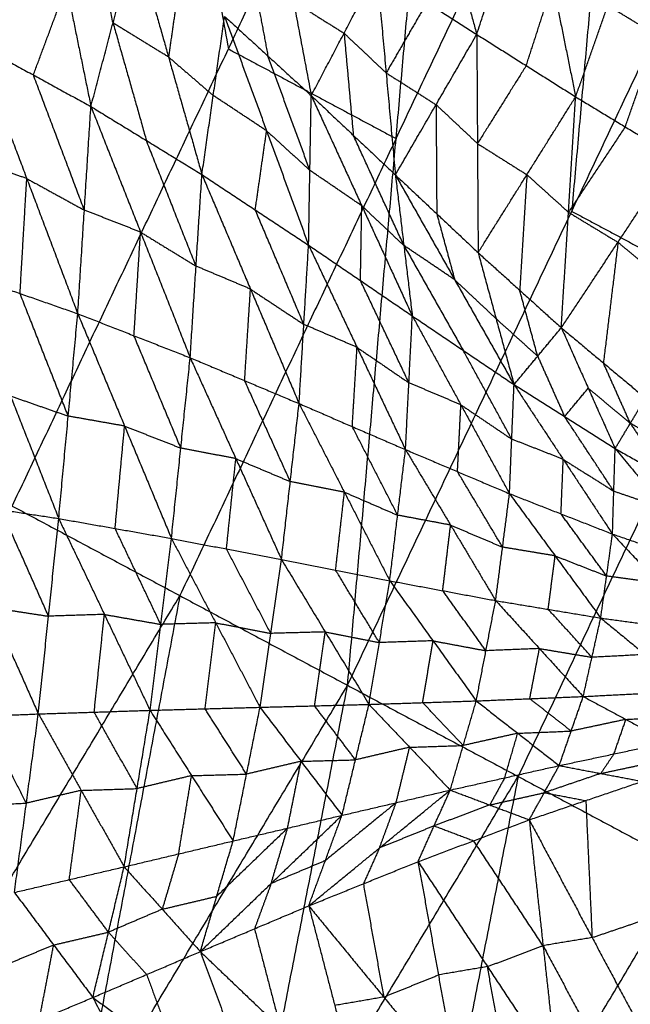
# Model space of a CAD drawing. Header units: millimetres. Extents: x -106 to 110, y -96 to 120.
# Tile 668 of 1020: x 78.48 to 83.63, y -33.19 to -24.89. Entities that reach past the tile are written whole.
import ezdxf

# ---------------------------------------------------------------- set-up
doc = ezdxf.new("R2010")
doc.units = ezdxf.units.MM
doc.header["$MEASUREMENT"] = 0
doc.layers.add('Default', color=7, linetype='Continuous', true_color=0x000000)

msp = doc.modelspace()

# ---------------------------------------------------------------- linework, layer by layer
at = {"layer": 'Default'}
for points in [[(79.3465, -20.1575, 6.2709), (79.795, -22.6471, 6.612), (80.2436, -25.1366, 6.9532)], [(78.4213, -28.9894, 6.9532), (80.2436, -25.1366, 6.9532), (82.0658, -21.2839, 6.9532)], [(81.2481, -30.5003, 7.9444), (81.6569, -25.8921, 7.4488), (82.0658, -21.2839, 6.9532)], [(81.6569, -25.8921, 7.4488), (82.6017, -23.8946, 7.4488), (83.5464, -21.8972, 7.4488)], [(83.5464, -21.8972, 7.4488), (83.342, -24.2013, 7.6966), (83.1376, -26.5054, 7.9444)], [(81.2481, -30.5003, 7.9444), (83.1376, -26.5054, 7.9444), (85.027, -22.5105, 7.9444)], [(81.8526, -23.2523, 2.7289), (82.095, -24.1333, 3.1374), (82.3373, -25.0142, 3.546)], [(78.1143, -25.09, 2.1103), (78.3929, -24.3424, 2.7808), (78.6714, -23.5948, 3.4513)], [(78.6714, -23.5948, 3.4513), (78.878, -24.6083, 2.996), (79.0846, -25.6219, 2.5408)], [(82.3373, -25.0142, 3.546), (82.5612, -24.3231, 3.2047), (82.785, -23.632, 2.8634)], [(82.785, -23.632, 2.8634), (82.9779, -24.586, 3.3076), (83.1708, -25.5399, 3.7517)], [(79.2709, -24.9176, 3.1354), (79.1676, -24.4109, 3.363), (79.0643, -23.9041, 3.5907)], [(80.6431, -23.9452, 3.1548), (80.7925, -24.7376, 3.7331), (80.9418, -25.5299, 4.3113)], [(83.1708, -25.5399, 3.7517), (83.4419, -24.7719, 3.3791), (83.7131, -24.0038, 3.0065)], [(79.0846, -25.6219, 2.5408), (79.2709, -24.9176, 3.1354), (79.4572, -24.2134, 3.73)], [(79.4572, -24.2134, 3.73), (79.7387, -25.2044, 3.3625), (80.0203, -26.1954, 2.995)], [(80.4274, -24.4038, 3.5858), (80.5021, -24.8, 3.875), (80.5768, -25.1961, 4.1641)], [(80.9418, -25.5299, 4.3113), (81.2185, -25.0041, 3.8294), (81.4952, -24.4783, 3.3475)], [(81.4952, -24.4783, 3.3475), (81.5732, -25.3383, 3.9796), (81.6511, -26.1983, 4.6117)], [(81.4952, -24.4783, 3.3475), (81.9163, -24.7462, 3.4467), (82.3373, -25.0142, 3.546)], [(79.8345, -24.5379, 3.8734), (79.7866, -24.8712, 3.618), (79.7387, -25.2044, 3.3625)], [(78.5995, -25.3559, 2.3255), (78.7387, -24.9821, 2.6608), (78.878, -24.6083, 2.996)], [(82.7541, -25.2771, 3.6489), (82.866, -24.9315, 3.4782), (82.9779, -24.586, 3.3076)], [(80.7925, -24.7376, 3.7331), (81.0055, -24.8708, 3.7812), (81.2185, -25.0041, 3.8294)], [(81.9163, -24.7462, 3.4467), (81.7447, -25.0423, 3.7132), (81.5732, -25.3383, 3.9796)], [(83.8597, -25.0249, 3.4873), (83.6508, -24.8984, 3.4332), (83.4419, -24.7719, 3.3791)], [(80.0203, -26.1954, 2.995), (80.116, -25.5289, 3.5059), (80.2117, -24.8624, 4.0168)], [(80.2117, -24.8624, 4.0168), (80.5656, -25.8263, 3.7423), (80.9195, -26.7903, 3.4677)], [(80.2117, -24.8624, 4.0168), (80.5768, -25.1961, 4.1641), (80.9418, -25.5299, 4.3113)], [(79.2709, -24.9176, 3.1354), (79.4117, -25.4131, 2.9516), (79.5524, -25.9086, 2.7679)], [(79.7387, -25.2044, 3.3625), (79.5048, -25.061, 3.249), (79.2709, -24.9176, 3.1354)], [(81.2185, -25.0041, 3.8294), (81.2575, -25.4341, 4.1455), (81.2965, -25.8641, 4.4615)], [(81.5732, -25.3383, 3.9796), (81.3958, -25.1712, 3.9045), (81.2185, -25.0041, 3.8294)], [(81.6511, -26.1983, 4.6117), (81.9942, -25.6063, 4.0789), (82.3373, -25.0142, 3.546)], [(82.3373, -25.0142, 3.546), (82.343, -25.9339, 4.232), (82.3487, -26.8537, 4.918)], [(82.3373, -25.0142, 3.546), (82.7541, -25.2771, 3.6489), (83.1708, -25.5399, 3.7517)], [(83.5885, -25.793, 3.8599), (83.7241, -25.409, 3.6736), (83.8597, -25.0249, 3.4873)], [(78.1143, -25.09, 2.1103), (78.544, -26.2292, 2.0697), (78.9738, -27.3684, 2.0291)], [(78.1143, -25.09, 2.1103), (78.5995, -25.3559, 2.3255), (79.0846, -25.6219, 2.5408)], [(80.2436, -25.1366, 6.9532), (80.9503, -25.5144, 7.201), (81.6569, -25.8921, 7.4488)], [(79.7387, -25.2044, 3.3625), (79.9274, -25.3667, 3.4342), (80.116, -25.5289, 3.5059)], [(80.9307, -26.1601, 3.8895), (80.7537, -25.6781, 4.0268), (80.5768, -25.1961, 4.1641)], [(82.7541, -25.2771, 3.6489), (82.5485, -25.6055, 3.9404), (82.343, -25.9339, 4.232)], [(79.0292, -26.4951, 2.2849), (78.8143, -25.9255, 2.3052), (78.5995, -25.3559, 2.3255)], [(81.5732, -25.3383, 3.9796), (81.7837, -25.4723, 4.0292), (81.9942, -25.6063, 4.0789)], [(80.5656, -25.8263, 3.7423), (80.3408, -25.6776, 3.6241), (80.116, -25.5289, 3.5059)], [(80.9195, -26.7903, 3.4677), (80.9307, -26.1601, 3.8895), (80.9418, -25.5299, 4.3113)], [(80.9418, -25.5299, 4.3113), (81.2965, -25.8641, 4.4615), (81.6511, -26.1983, 4.6117)], [(80.9418, -25.5299, 4.3113), (81.3679, -26.4586, 4.1339), (81.7939, -27.3872, 3.9565)], [(82.3487, -26.8537, 4.918), (82.7598, -26.1968, 4.3349), (83.1708, -25.5399, 3.7517)], [(83.0499, -27.4868, 5.2336), (83.1104, -26.5134, 4.4926), (83.1708, -25.5399, 3.7517)], [(83.1708, -25.5399, 3.7517), (83.5885, -25.793, 3.8599), (84.0062, -26.046, 3.9681)], [(78.9738, -27.3684, 2.0291), (79.0292, -26.4951, 2.2849), (79.0846, -25.6219, 2.5408)], [(79.0846, -25.6219, 2.5408), (79.503, -26.6806, 2.5375), (79.9214, -27.7393, 2.5342)], [(79.0846, -25.6219, 2.5408), (79.5524, -25.9086, 2.7679), (80.0203, -26.1954, 2.995)], [(81.9942, -25.6063, 4.0789), (81.9971, -26.0661, 4.4219), (81.9999, -26.526, 4.7649)], [(82.343, -25.9339, 4.232), (82.1686, -25.7701, 4.1554), (81.9942, -25.6063, 4.0789)], [(83.5885, -25.793, 3.8599), (83.3494, -26.1532, 4.1763), (83.1104, -26.5134, 4.4926)], [(81.6569, -25.8921, 7.4488), (80.7458, -27.8185, 7.4488), (79.8347, -29.7448, 7.4488)], [(80.4699, -26.4929, 3.2313), (80.5178, -26.1596, 3.4868), (80.5656, -25.8263, 3.7423)], [(80.5656, -25.8263, 3.7423), (80.7481, -25.9932, 3.8159), (80.9307, -26.1601, 3.8895)], [(81.7225, -26.7928, 4.2841), (81.5095, -26.3284, 4.3728), (81.2965, -25.8641, 4.4615)], [(79.9708, -26.9673, 2.7646), (79.7616, -26.438, 2.7662), (79.5524, -25.9086, 2.7679)], [(82.343, -25.9339, 4.232), (82.5514, -26.0654, 4.2835), (82.7598, -26.1968, 4.3349)], [(78.544, -26.2292, 2.0697), (78.3007, -26.1441, 1.9508), (78.0574, -26.059, 1.8319)], [(83.0499, -27.4868, 5.2336), (83.5281, -26.7664, 4.6008), (84.0062, -26.046, 3.9681)], [(79.9214, -27.7393, 2.5342), (79.9708, -26.9673, 2.7646), (80.0203, -26.1954, 2.995)], [(80.0203, -26.1954, 2.995), (80.4298, -27.1607, 3.0292), (80.8393, -28.1259, 3.0634)], [(80.0203, -26.1954, 2.995), (80.4699, -26.4929, 3.2313), (80.9195, -26.7903, 3.4677)], [(81.3679, -26.4586, 4.1339), (81.1493, -26.3093, 4.0117), (80.9307, -26.1601, 3.8895)], [(81.6511, -26.1983, 4.6117), (81.7225, -26.7928, 4.2841), (81.7939, -27.3872, 3.9565)], [(81.6511, -26.1983, 4.6117), (81.9999, -26.526, 4.7649), (82.3487, -26.8537, 4.918)], [(81.6511, -26.1983, 4.6117), (82.1512, -27.0823, 4.5327), (82.6514, -27.9663, 4.4538)], [(82.7598, -26.1968, 4.3349), (82.7295, -26.6835, 4.7053), (82.6993, -27.1703, 5.0758)], [(83.1104, -26.5134, 4.4926), (82.9351, -26.3551, 4.4137), (82.7598, -26.1968, 4.3349)], [(78.4871, -27.1982, 1.7913), (78.5156, -26.7137, 1.9305), (78.544, -26.2292, 2.0697)], [(78.544, -26.2292, 2.0697), (78.7866, -26.3622, 2.1773), (79.0292, -26.4951, 2.2849)], [(81.3567, -27.0887, 3.7121), (81.3623, -26.7737, 3.923), (81.3679, -26.4586, 4.1339)], [(81.3679, -26.4586, 4.1339), (81.5452, -26.6257, 4.209), (81.7225, -26.7928, 4.2841)], [(79.503, -26.6806, 2.5375), (79.2661, -26.5878, 2.4112), (79.0292, -26.4951, 2.2849)], [(80.8794, -27.4581, 3.2655), (80.6747, -26.9755, 3.2484), (80.4699, -26.4929, 3.2313)], [(81.9999, -26.526, 4.7649), (82.0756, -26.8042, 4.6488), (82.1512, -27.0823, 4.5327)], [(83.1104, -26.5134, 4.4926), (83.3192, -26.6399, 4.5467), (83.5281, -26.7664, 4.6008)], [(83.1376, -26.5054, 7.9444), (83.8564, -26.8896, 8.2375), (84.5752, -27.2738, 8.5305)], [(79.4476, -27.5538, 2.2816), (79.4753, -27.1172, 2.4096), (79.503, -26.6806, 2.5375)], [(79.503, -26.6806, 2.5375), (79.7369, -26.824, 2.651), (79.9708, -26.9673, 2.7646)], [(80.8393, -28.1259, 3.0634), (80.8794, -27.4581, 3.2655), (80.9195, -26.7903, 3.4677)], [(80.9195, -26.7903, 3.4677), (81.328, -27.652, 3.5404), (81.7365, -28.5137, 3.613)], [(80.9195, -26.7903, 3.4677), (81.3567, -27.0887, 3.7121), (81.7939, -27.3872, 3.9565)], [(81.7225, -26.7928, 4.2841), (81.9726, -27.2348, 4.2446), (82.2226, -27.6767, 4.2051)], [(82.1512, -27.0823, 4.5327), (81.9369, -26.9375, 4.4084), (81.7225, -26.7928, 4.2841)], [(83.5281, -26.7664, 4.6008), (83.4664, -27.2748, 4.998), (83.4047, -27.7831, 5.3953)], [(83.8829, -27.0627, 4.7625), (83.7055, -26.9146, 4.6817), (83.5281, -26.7664, 4.6008)], [(82.3487, -26.8537, 4.918), (82.5, -27.41, 4.6859), (82.6514, -27.9663, 4.4538)], [(82.3487, -26.8537, 4.918), (82.6993, -27.1703, 5.0758), (83.0499, -27.4868, 5.2336)], [(80.4298, -27.1607, 3.0292), (80.2003, -27.064, 2.8969), (79.9708, -26.9673, 2.7646)], [(78.0005, -27.028, 1.5535), (78.4068, -28.0614, 1.7961), (78.8131, -29.0947, 2.0388)], [(78.0005, -27.028, 1.5535), (78.4871, -27.1982, 1.7913), (78.9738, -27.3684, 2.0291)], [(81.7652, -27.9504, 3.7847), (81.561, -27.5196, 3.7484), (81.3567, -27.0887, 3.7121)], [(82.1512, -27.0823, 4.5327), (82.3256, -27.2461, 4.6093), (82.5, -27.41, 4.6859)], [(78.8934, -28.2315, 2.0339), (78.6903, -27.7149, 1.9126), (78.4871, -27.1982, 1.7913)], [(80.3804, -27.9326, 2.7988), (80.4051, -27.5466, 2.914), (80.4298, -27.1607, 3.0292)], [(80.4298, -27.1607, 3.0292), (80.6546, -27.3094, 3.1474), (80.8794, -27.4581, 3.2655)], [(82.8507, -27.7266, 4.8437), (82.775, -27.4484, 4.9597), (82.6993, -27.1703, 5.0758)], [(84.5752, -27.2738, 8.5305), (83.6304, -29.2713, 8.5305), (82.6857, -31.2687, 8.5305)], [(78.8131, -29.0947, 2.0388), (78.8934, -28.2315, 2.0339), (78.9738, -27.3684, 2.0291)], [(78.9738, -27.3684, 2.0291), (79.3685, -28.3154, 2.2845), (79.7633, -29.2623, 2.54)], [(78.9738, -27.3684, 2.0291), (79.4476, -27.5538, 2.2816), (79.9214, -27.7393, 2.5342)], [(81.7365, -28.5137, 3.613), (81.7652, -27.9504, 3.7847), (81.7939, -27.3872, 3.9565)], [(81.7939, -27.3872, 3.9565), (82.2035, -28.1363, 4.0631), (82.613, -28.8853, 4.1698)], [(81.7939, -27.3872, 3.9565), (82.2226, -27.6767, 4.2051), (82.6514, -27.9663, 4.4538)], [(81.328, -27.652, 3.5404), (81.1037, -27.555, 3.4029), (80.8794, -27.4581, 3.2655)], [(82.5, -27.41, 4.6859), (82.6753, -27.5683, 4.7648), (82.8507, -27.7266, 4.8437)], [(82.6514, -27.9663, 4.4538), (82.8507, -27.7266, 4.8437), (83.0499, -27.4868, 5.2336)], [(83.0499, -27.4868, 5.2336), (83.2768, -27.9958, 5.0944), (83.5036, -28.5047, 4.9553)], [(83.0499, -27.4868, 5.2336), (83.4047, -27.7831, 5.3953), (83.7595, -28.0794, 5.5569)], [(79.8424, -28.5008, 2.5371), (79.645, -28.0273, 2.4094), (79.4476, -27.5538, 2.2816)], [(81.2879, -28.3198, 3.3382), (81.308, -27.9859, 3.4393), (81.328, -27.652, 3.5404)], [(81.328, -27.652, 3.5404), (81.5466, -27.8012, 3.6625), (81.7652, -27.9504, 3.7847)], [(82.6322, -28.4258, 4.3118), (82.4274, -28.0513, 4.2585), (82.2226, -27.6767, 4.2051)], [(79.7633, -29.2623, 2.54), (79.8424, -28.5008, 2.5371), (79.9214, -27.7393, 2.5342)], [(79.9214, -27.7393, 2.5342), (80.3063, -28.5897, 2.8004), (80.6911, -29.4402, 3.0667)], [(79.9214, -27.7393, 2.5342), (80.3804, -27.9326, 2.7988), (80.8393, -28.1259, 3.0634)], [(82.8507, -27.7266, 4.8437), (82.9641, -27.981, 4.7741), (83.0775, -28.2355, 4.7045)], [(83.6316, -28.2921, 5.2561), (83.5182, -28.0376, 5.3257), (83.4047, -27.7831, 5.3953)], [(80.7652, -28.7831, 3.065), (80.5728, -28.3578, 2.9319), (80.3804, -27.9326, 2.7988)], [(82.2035, -28.1363, 4.0631), (81.9843, -28.0434, 3.9239), (81.7652, -27.9504, 3.7847)], [(82.613, -28.8853, 4.1698), (82.6322, -28.4258, 4.3118), (82.6514, -27.9663, 4.4538)], [(82.6514, -27.9663, 4.4538), (83.0664, -28.5959, 4.5912), (83.4815, -29.2255, 4.7287)], [(82.6514, -27.9663, 4.4538), (83.0775, -28.2355, 4.7045), (83.5036, -28.5047, 4.9553)], [(83.0775, -28.2355, 4.7045), (83.1771, -28.1156, 4.8995), (83.2768, -27.9958, 5.0944)], [(83.2768, -27.9958, 5.0944), (83.4542, -28.1439, 5.1753), (83.6316, -28.2921, 5.2561)], [(78.4068, -28.0614, 1.7961), (78.6501, -28.1464, 1.915), (78.8934, -28.2315, 2.0339)], [(80.6911, -29.4402, 3.0667), (80.7652, -28.7831, 3.065), (80.8393, -28.1259, 3.0634)], [(80.8393, -28.1259, 3.0634), (81.2215, -28.8725, 3.3394), (81.6037, -29.6192, 3.6154)], [(80.8393, -28.1259, 3.0634), (81.2879, -28.3198, 3.3382), (81.7365, -28.5137, 3.613)], [(83.5036, -28.5047, 4.9553), (83.6316, -28.2921, 5.2561), (83.7595, -28.0794, 5.5569)], [(82.1748, -28.6995, 3.8914), (82.1891, -28.4179, 3.9773), (82.2035, -28.1363, 4.0631)], [(82.2035, -28.1363, 4.0631), (82.4178, -28.281, 4.1875), (82.6322, -28.4258, 4.3118)], [(79.3685, -28.3154, 2.2845), (79.131, -28.2735, 2.1592), (78.8934, -28.2315, 2.0339)], [(83.4925, -28.8651, 4.842), (83.285, -28.5503, 4.7733), (83.0775, -28.2355, 4.7045)], [(83.6316, -28.2921, 5.2561), (83.7824, -28.5192, 5.231), (83.9331, -28.7463, 5.2058)], [(84.0611, -28.5336, 5.5066), (83.8463, -28.4128, 5.3814), (83.6316, -28.2921, 5.2561)], [(79.2882, -29.1785, 2.2894), (79.3284, -28.7469, 2.287), (79.3685, -28.3154, 2.2845)], [(79.3685, -28.3154, 2.2845), (79.6054, -28.4081, 2.4108), (79.8424, -28.5008, 2.5371)], [(81.6701, -29.0664, 3.6142), (81.479, -28.6931, 3.4762), (81.2879, -28.3198, 3.3382)], [(83.0664, -28.5959, 4.5912), (82.8493, -28.5108, 4.4515), (82.6322, -28.4258, 4.3118)], [(80.3063, -28.5897, 2.8004), (80.0743, -28.5453, 2.6688), (79.8424, -28.5008, 2.5371)], [(81.6037, -29.6192, 3.6154), (81.6701, -29.0664, 3.6142), (81.7365, -28.5137, 3.613)], [(81.7365, -28.5137, 3.613), (82.1165, -29.15, 3.892), (82.4965, -29.7864, 4.1711)], [(81.7365, -28.5137, 3.613), (82.1748, -28.6995, 3.8914), (82.613, -28.8853, 4.1698)], [(83.4815, -29.2255, 4.7287), (83.4925, -28.8651, 4.842), (83.5036, -28.5047, 4.9553)], [(83.5036, -28.5047, 4.9553), (83.9261, -29.0143, 5.1178), (84.3485, -29.5239, 5.2804)], [(83.5036, -28.5047, 4.9553), (83.9331, -28.7463, 5.2058), (84.3627, -28.9879, 5.4563)], [(80.2272, -29.3513, 2.8033), (80.2667, -28.9705, 2.8019), (80.3063, -28.5897, 2.8004)], [(80.3063, -28.5897, 2.8004), (80.5358, -28.6864, 2.9327), (80.7652, -28.7831, 3.065)], [(83.0472, -29.0554, 4.4492), (83.0568, -28.8256, 4.5202), (83.0664, -28.5959, 4.5912)], [(83.0664, -28.5959, 4.5912), (83.2795, -28.7305, 4.7166), (83.4925, -28.8651, 4.842)], [(82.5548, -29.3358, 4.1704), (82.3648, -29.0177, 4.0309), (82.1748, -28.6995, 3.8914)], [(81.2215, -28.8725, 3.3394), (80.9934, -28.8278, 3.2022), (80.7652, -28.7831, 3.065)], [(81.1474, -29.5297, 3.341), (81.1845, -29.2011, 3.3402), (81.2215, -28.8725, 3.3394)], [(81.2215, -28.8725, 3.3394), (81.4458, -28.9695, 3.4768), (81.6701, -29.0664, 3.6142)], [(83.9261, -29.0143, 5.1178), (83.7093, -28.9397, 4.9799), (83.4925, -28.8651, 4.842)], [(77.8446, -28.9462, 1.5679), (78.243, -29.8439, 2.0148), (78.6413, -30.7415, 2.4618)], [(77.8446, -28.9462, 1.5679), (78.3289, -29.0204, 1.8033), (78.8131, -29.0947, 2.0388)], [(82.4965, -29.7864, 4.1711), (82.5548, -29.3358, 4.1704), (82.613, -28.8853, 4.1698)], [(82.613, -28.8853, 4.1698), (82.9976, -29.4093, 4.4495), (83.3822, -29.9333, 4.7292)], [(82.613, -28.8853, 4.1698), (83.0472, -29.0554, 4.4492), (83.4815, -29.2255, 4.7287)], [(78.7272, -29.9181, 2.2503), (78.528, -29.4693, 2.0268), (78.3289, -29.0204, 1.8033)], [(78.4213, -28.9894, 6.9532), (79.8347, -29.7448, 7.4488), (81.2481, -30.5003, 7.9444)], [(78.6413, -30.7415, 2.4618), (78.7272, -29.9181, 2.2503), (78.8131, -29.0947, 2.0388)], [(78.8131, -29.0947, 2.0388), (79.1981, -29.903, 2.4769), (79.583, -30.7112, 2.915)], [(78.8131, -29.0947, 2.0388), (79.2882, -29.1785, 2.2894), (79.7633, -29.2623, 2.54)], [(82.1165, -29.15, 3.892), (81.8933, -29.1082, 3.7531), (81.6701, -29.0664, 3.6142)], [(83.4318, -29.5794, 4.7289), (83.2395, -29.3174, 4.5891), (83.0472, -29.0554, 4.4492)], [(79.6731, -29.9868, 2.7275), (79.4807, -29.5826, 2.5084), (79.2882, -29.1785, 2.2894)], [(82.0501, -29.7028, 3.8932), (82.0833, -29.4264, 3.8926), (82.1165, -29.15, 3.892)], [(82.1165, -29.15, 3.892), (82.3356, -29.2429, 4.0312), (82.5548, -29.3358, 4.1704)], [(79.583, -30.7112, 2.915), (79.6731, -29.9868, 2.7275), (79.7633, -29.2623, 2.54)], [(79.7633, -29.2623, 2.54), (80.1368, -29.9739, 2.9655), (80.5103, -30.6855, 3.391)], [(79.7633, -29.2623, 2.54), (80.2272, -29.3513, 2.8033), (80.6911, -29.4402, 3.0667)], [(83.3822, -29.9333, 4.7292), (83.4318, -29.5794, 4.7289), (83.4815, -29.2255, 4.7287)], [(83.4815, -29.2255, 4.7287), (83.8725, -29.6399, 5.0039), (84.2635, -30.0542, 5.279)], [(83.4815, -29.2255, 4.7287), (83.915, -29.3747, 5.0045), (84.3485, -29.5239, 5.2804)], [(80.6007, -30.0629, 3.2289), (80.414, -29.7071, 3.0161), (80.2272, -29.3513, 2.8033)], [(82.9976, -29.4093, 4.4495), (82.7762, -29.3726, 4.31), (82.5548, -29.3358, 4.1704)], [(80.5103, -30.6855, 3.391), (80.6007, -30.0629, 3.2289), (80.6911, -29.4402, 3.0667)], [(80.6911, -29.4402, 3.0667), (81.06, -30.0507, 3.4771), (81.4289, -30.6611, 3.8875)], [(80.6911, -29.4402, 3.0667), (81.1474, -29.5297, 3.341), (81.6037, -29.6192, 3.6154)], [(82.9394, -29.8599, 4.4501), (82.9685, -29.6346, 4.4498), (82.9976, -29.4093, 4.4495)], [(82.9976, -29.4093, 4.4495), (83.2147, -29.4944, 4.5892), (83.4318, -29.5794, 4.7289)], [(81.5163, -30.1401, 3.7514), (81.3319, -29.8349, 3.5462), (81.1474, -29.5297, 3.341)], [(81.4289, -30.6611, 3.8875), (81.5163, -30.1401, 3.7514), (81.6037, -29.6192, 3.6154)], [(81.6037, -29.6192, 3.6154), (81.9684, -30.1254, 4.0034), (82.333, -30.6317, 4.3913)], [(81.6037, -29.6192, 3.6154), (82.0501, -29.7028, 3.8932), (82.4965, -29.7864, 4.1711)], [(83.8725, -29.6399, 5.0039), (83.6522, -29.6096, 4.8664), (83.4318, -29.5794, 4.7289)], [(82.4148, -30.209, 4.2812), (82.2325, -29.9559, 4.0872), (82.0501, -29.7028, 3.8932)], [(77.5628, -33.5353, 7.4488), (78.6988, -31.6401, 7.4488), (79.8347, -29.7448, 7.4488)], [(79.8347, -29.7448, 7.4488), (79.4055, -32.0178, 7.6966), (78.9762, -34.2908, 7.9444)], [(82.333, -30.6317, 4.3913), (82.4148, -30.209, 4.2812), (82.4965, -29.7864, 4.1711)], [(82.4965, -29.7864, 4.1711), (82.8656, -30.1906, 4.5355), (83.2346, -30.5948, 4.8999)], [(82.4965, -29.7864, 4.1711), (82.9394, -29.8599, 4.4501), (83.3822, -29.9333, 4.7292)], [(78.243, -29.8439, 2.0148), (78.4851, -29.881, 2.1326), (78.7272, -29.9181, 2.2503)], [(83.3084, -30.2641, 4.8146), (83.1239, -30.062, 4.6323), (82.9394, -29.8599, 4.4501)], [(79.1981, -29.903, 2.4769), (78.9626, -29.9105, 2.3636), (78.7272, -29.9181, 2.2503)], [(79.1122, -30.7264, 2.6884), (79.1551, -30.3147, 2.5827), (79.1981, -29.903, 2.4769)], [(79.1981, -29.903, 2.4769), (79.4356, -29.9449, 2.6022), (79.6731, -29.9868, 2.7275)], [(83.2346, -30.5948, 4.8999), (83.3084, -30.2641, 4.8146), (83.3822, -29.9333, 4.7292)], [(83.3822, -29.9333, 4.7292), (83.7582, -30.2413, 5.0666), (84.1341, -30.5492, 5.4041)], [(83.3822, -29.9333, 4.7292), (83.8229, -29.9938, 5.0041), (84.2635, -30.0542, 5.279)], [(80.1368, -29.9739, 2.9655), (79.905, -29.9803, 2.8465), (79.6731, -29.9868, 2.7275)], [(80.0467, -30.6984, 3.153), (80.0917, -30.3362, 3.0593), (80.1368, -29.9739, 2.9655)], [(80.1368, -29.9739, 2.9655), (80.3688, -30.0184, 3.0972), (80.6007, -30.0629, 3.2289)], [(81.06, -30.0507, 3.4771), (80.8304, -30.0568, 3.353), (80.6007, -30.0629, 3.2289)], [(80.9696, -30.6733, 3.6392), (81.0148, -30.362, 3.5582), (81.06, -30.0507, 3.4771)], [(81.06, -30.0507, 3.4771), (81.2882, -30.0954, 3.6142), (81.5163, -30.1401, 3.7514)], [(81.9684, -30.1254, 4.0034), (81.7424, -30.1328, 3.8774), (81.5163, -30.1401, 3.7514)], [(81.881, -30.6464, 4.1394), (81.9247, -30.3859, 4.0714), (81.9684, -30.1254, 4.0034)], [(81.9684, -30.1254, 4.0034), (82.1916, -30.1672, 4.1423), (82.4148, -30.209, 4.2812)], [(82.8656, -30.1906, 4.5355), (82.6402, -30.1998, 4.4083), (82.4148, -30.209, 4.2812)], [(82.7838, -30.6133, 4.6456), (82.8247, -30.4019, 4.5906), (82.8656, -30.1906, 4.5355)], [(82.8656, -30.1906, 4.5355), (83.087, -30.2273, 4.675), (83.3084, -30.2641, 4.8146)], [(83.7582, -30.2413, 5.0666), (83.5333, -30.2527, 4.9406), (83.3084, -30.2641, 4.8146)], [(76.7043, -38.0813, 7.9444), (78.9762, -34.2908, 7.9444), (81.2481, -30.5003, 7.9444)], [(79.415, -39.8925, 9.1165), (80.3316, -35.1964, 8.5305), (81.2481, -30.5003, 7.9444)], [(81.2481, -30.5003, 7.9444), (82.6857, -31.2687, 8.5305), (84.1233, -32.0371, 9.1165)], [(82.333, -30.6317, 4.3913), (82.7838, -30.6133, 4.6456), (83.2346, -30.5948, 4.8999)], [(83.1333, -30.886, 5.0842), (82.9585, -30.7496, 4.8649), (82.7838, -30.6133, 4.6456)], [(83.0319, -31.1771, 5.2684), (83.1333, -30.886, 5.0842), (83.2346, -30.5948, 4.8999)], [(83.2346, -30.5948, 4.8999), (83.6844, -30.572, 5.152), (84.1341, -30.5492, 5.4041)], [(83.2346, -30.5948, 4.8999), (83.5948, -30.7876, 5.2892), (83.955, -30.9805, 5.6784)], [(79.583, -30.7112, 2.915), (80.0467, -30.6984, 3.153), (80.5103, -30.6855, 3.391)], [(80.3967, -31.249, 3.7356), (80.2217, -30.9737, 3.4443), (80.0467, -30.6984, 3.153)], [(80.2832, -31.8125, 4.0802), (80.3967, -31.249, 3.7356), (80.5103, -30.6855, 3.391)], [(80.5103, -30.6855, 3.391), (80.9696, -30.6733, 3.6392), (81.4289, -30.6611, 3.8875)], [(80.5103, -30.6855, 3.391), (80.8556, -31.1409, 3.9291), (81.201, -31.5963, 4.4671)], [(81.3149, -31.1287, 4.1773), (81.1423, -30.901, 3.9083), (80.9696, -30.6733, 3.6392)], [(81.201, -31.5963, 4.4671), (81.3149, -31.1287, 4.1773), (81.4289, -30.6611, 3.8875)], [(81.4289, -30.6611, 3.8875), (81.881, -30.6464, 4.1394), (82.333, -30.6317, 4.3913)], [(81.4289, -30.6611, 3.8875), (81.7713, -31.0223, 4.3752), (82.1137, -31.3835, 4.863)], [(82.2234, -31.0076, 4.6272), (82.0522, -30.827, 4.3833), (81.881, -30.6464, 4.1394)], [(82.1137, -31.3835, 4.863), (82.2234, -31.0076, 4.6272), (82.333, -30.6317, 4.3913)], [(82.333, -30.6317, 4.3913), (82.6825, -30.9044, 4.8299), (83.0319, -31.1771, 5.2684)], [(77.6867, -30.7796, 2.0342), (78.164, -30.7605, 2.248), (78.6413, -30.7415, 2.4618)], [(78.5406, -31.494, 2.9085), (78.3523, -31.1273, 2.5782), (78.164, -30.7605, 2.248)], [(78.4398, -32.2465, 3.3551), (78.5406, -31.494, 2.9085), (78.6413, -30.7415, 2.4618)], [(78.6413, -30.7415, 2.4618), (79.1122, -30.7264, 2.6884), (79.583, -30.7112, 2.915)], [(78.6413, -30.7415, 2.4618), (79.0029, -31.386, 3.0857), (79.3645, -32.0304, 3.7095)], [(79.4737, -31.3708, 3.3123), (79.293, -31.0486, 3.0003), (79.1122, -30.7264, 2.6884)], [(79.3645, -32.0304, 3.7095), (79.4737, -31.3708, 3.3123), (79.583, -30.7112, 2.915)], [(79.583, -30.7112, 2.915), (79.9331, -31.2619, 3.4976), (80.2832, -31.8125, 4.0802)], [(83.5948, -30.7876, 5.2892), (83.364, -30.8368, 5.1867), (83.1333, -30.886, 5.0842)], [(83.4934, -31.0788, 5.4734), (83.5441, -30.9332, 5.3813), (83.5948, -30.7876, 5.2892)], [(83.5948, -30.7876, 5.2892), (83.8197, -30.7763, 5.4152), (84.0445, -30.7649, 5.5412)], [(82.6825, -30.9044, 4.8299), (82.4529, -30.956, 4.7285), (82.2234, -31.0076, 4.6272)], [(82.5728, -31.2803, 5.0657), (82.6276, -31.0924, 4.9478), (82.6825, -30.9044, 4.8299)], [(82.6825, -30.9044, 4.8299), (82.9079, -30.8952, 4.957), (83.1333, -30.886, 5.0842)], [(81.7713, -31.0223, 4.3752), (81.5431, -31.0755, 4.2763), (81.3149, -31.1287, 4.1773)], [(81.6573, -31.4899, 4.6651), (81.7143, -31.2561, 4.5201), (81.7713, -31.0223, 4.3752)], [(81.7713, -31.0223, 4.3752), (81.9973, -31.015, 4.5012), (82.2234, -31.0076, 4.6272)], [(83.0319, -31.1771, 5.2684), (83.4934, -31.0788, 5.4734), (83.955, -30.9805, 5.6784)], [(83.4934, -31.0788, 5.4734), (83.438, -31.1611, 5.5788), (83.3826, -31.2434, 5.6843)], [(80.8556, -31.1409, 3.9291), (80.6262, -31.195, 3.8323), (80.3967, -31.249, 3.7356)], [(80.7421, -31.7044, 4.2737), (80.7989, -31.4226, 4.1014), (80.8556, -31.1409, 3.9291)], [(80.8556, -31.1409, 3.9291), (81.0853, -31.1348, 4.0532), (81.3149, -31.1287, 4.1773)], [(82.1137, -31.3835, 4.863), (82.5728, -31.2803, 5.0657), (83.0319, -31.1771, 5.2684)], [(82.7796, -31.6342, 5.8363), (82.9058, -31.4057, 5.5523), (83.0319, -31.1771, 5.2684)], [(83.0319, -31.1771, 5.2684), (83.3826, -31.2434, 5.6843), (83.7334, -31.3097, 6.1001)], [(83.3826, -31.2434, 5.6843), (83.6134, -31.1943, 5.7868), (83.8442, -31.1451, 5.8893)], [(79.9331, -31.2619, 3.4976), (79.7034, -31.3164, 3.4049), (79.4737, -31.3708, 3.3123)], [(79.8238, -31.9215, 3.8949), (79.8785, -31.5917, 3.6963), (79.9331, -31.2619, 3.4976)], [(79.9331, -31.2619, 3.4976), (80.1649, -31.2555, 3.6166), (80.3967, -31.249, 3.7356)], [(80.3316, -35.1964, 8.5305), (81.5086, -33.2326, 8.5305), (82.6857, -31.2687, 8.5305)], [(82.6857, -31.2687, 8.5305), (82.2274, -33.6168, 8.8235), (81.7692, -35.9648, 9.1165)], [(82.5728, -31.2803, 5.0657), (82.5097, -31.3946, 5.2077), (82.4467, -31.5089, 5.3496)], [(83.3826, -31.2434, 5.6843), (83.1442, -31.3246, 5.6183), (82.9058, -31.4057, 5.5523)], [(79.0029, -31.386, 3.0857), (79.2383, -31.3784, 3.199), (79.4737, -31.3708, 3.3123)], [(82.7796, -31.6342, 5.8363), (83.2565, -31.472, 5.9682), (83.7334, -31.3097, 6.1001)], [(79.0029, -31.386, 3.0857), (78.7717, -31.44, 2.9971), (78.5406, -31.494, 2.9085)], [(78.9021, -32.1385, 3.5323), (78.9525, -31.7622, 3.309), (79.0029, -31.386, 3.0857)], [(80.9205, -32.3596, 5.3649), (81.5171, -31.8716, 5.114), (82.1137, -31.3835, 4.863)], [(81.201, -31.5963, 4.4671), (81.6573, -31.4899, 4.6651), (82.1137, -31.3835, 4.863)], [(81.8419, -31.9869, 5.5921), (81.9778, -31.6852, 5.2275), (82.1137, -31.3835, 4.863)], [(82.1137, -31.3835, 4.863), (82.4467, -31.5089, 5.3496), (82.7796, -31.6342, 5.8363)], [(82.4467, -31.5089, 5.3496), (82.6762, -31.4573, 5.451), (82.9058, -31.4057, 5.5523)], [(82.9058, -31.4057, 5.5523), (83.0811, -31.4388, 5.7603), (83.2565, -31.472, 5.9682)], [(78.0633, -31.5131, 2.6947), (78.3019, -31.5035, 2.8016), (78.5406, -31.494, 2.9085)], [(81.6573, -31.4899, 4.6651), (81.359, -31.7339, 4.7905), (81.0607, -31.9779, 4.916)], [(81.5171, -31.8716, 5.114), (81.5872, -31.6807, 4.8895), (81.6573, -31.4899, 4.6651)], [(82.4467, -31.5089, 5.3496), (82.2122, -31.5971, 5.2886), (81.9778, -31.6852, 5.2275)], [(83.2565, -31.472, 5.9682), (83.283, -32.0495, 5.6745), (83.3094, -32.6269, 5.3807)], [(80.007, -32.7452, 5.1502), (80.604, -32.1707, 4.8087), (81.201, -31.5963, 4.4671)], [(80.2832, -31.8125, 4.0802), (80.7421, -31.7044, 4.2737), (81.201, -31.5963, 4.4671)], [(80.9205, -32.3596, 5.3649), (81.0607, -31.9779, 4.916), (81.201, -31.5963, 4.4671)], [(81.9778, -31.6852, 5.2275), (81.7475, -31.7784, 5.1708), (81.5171, -31.8716, 5.114)], [(81.8419, -31.9869, 5.5921), (82.3108, -31.8106, 5.7142), (82.7796, -31.6342, 5.8363)], [(81.9778, -31.6852, 5.2275), (82.1443, -31.7479, 5.4708), (82.3108, -31.8106, 5.7142)], [(82.7796, -31.6342, 5.8363), (82.8961, -32.695, 5.3079), (83.0126, -33.7558, 4.7795)], [(82.7796, -31.6342, 5.8363), (83.3094, -32.6269, 5.3807), (83.8393, -33.6197, 4.9252)], [(80.7421, -31.7044, 4.2737), (80.4436, -31.9916, 4.4444), (80.1451, -32.2789, 4.6152)], [(80.604, -32.1707, 4.8087), (80.673, -31.9376, 4.5412), (80.7421, -31.7044, 4.2737)], [(79.3645, -32.0304, 3.7095), (79.8238, -31.9215, 3.8949), (80.2832, -31.8125, 4.0802)], [(80.007, -32.7452, 5.1502), (80.1451, -32.2789, 4.6152), (80.2832, -31.8125, 4.0802)], [(82.8961, -32.695, 5.3079), (82.6035, -32.2528, 5.511), (82.3108, -31.8106, 5.7142)], [(79.8238, -31.9215, 3.8949), (79.7548, -32.1546, 4.1624), (79.6857, -32.3878, 4.4299)], [(81.5171, -31.8716, 5.114), (81.4492, -32.0224, 5.2962), (81.3812, -32.1732, 5.4785)], [(78.4398, -32.2465, 3.3551), (78.9021, -32.1385, 3.5323), (79.3645, -32.0304, 3.7095)], [(79.101, -33.1319, 4.9453), (79.2327, -32.5812, 4.3274), (79.3645, -32.0304, 3.7095)], [(79.3645, -32.0304, 3.7095), (79.6857, -32.3878, 4.4299), (80.007, -32.7452, 5.1502)], [(81.0607, -31.9779, 4.916), (80.8323, -32.0743, 4.8623), (80.604, -32.1707, 4.8087)], [(80.9205, -32.3596, 5.3649), (81.3812, -32.1732, 5.4785), (81.8419, -31.9869, 5.5921)], [(81.8419, -31.9869, 5.5921), (82.0136, -32.9418, 5.1205), (82.1853, -33.8966, 4.649)], [(81.8419, -31.9869, 5.5921), (82.4273, -32.8713, 5.1858), (83.0126, -33.7558, 4.7795)], [(79.415, -39.8925, 9.1165), (81.7692, -35.9648, 9.1165), (84.1233, -32.0371, 9.1165)], [(79.2327, -32.5812, 4.3274), (79.0674, -32.3598, 3.9299), (78.9021, -32.1385, 3.5323)], [(80.604, -32.1707, 4.8087), (80.5338, -32.3615, 5.0331), (80.4637, -32.5524, 5.2576)], [(81.3812, -32.1732, 5.4785), (81.4671, -32.6507, 5.2427), (81.5529, -33.1281, 5.007)], [(78.4398, -32.2465, 3.3551), (78.7704, -32.6892, 4.1502), (79.101, -33.1319, 4.9453)], [(79.6857, -32.3878, 4.4299), (79.9154, -32.3333, 4.5226), (80.1451, -32.2789, 4.6152)], [(80.007, -32.7452, 5.1502), (80.4637, -32.5524, 5.2576), (80.9205, -32.3596, 5.3649)], [(80.9205, -32.3596, 5.3649), (81.1403, -33.1992, 4.9479), (81.36, -34.0389, 4.5309)], [(80.9205, -32.3596, 5.3649), (81.5529, -33.1281, 5.007), (82.1853, -33.8966, 4.649)], [(79.6857, -32.3878, 4.4299), (79.4592, -32.4845, 4.3787), (79.2327, -32.5812, 4.3274)], [(83.3094, -32.6269, 5.3807), (83.5479, -32.5458, 5.4467), (83.7863, -32.4647, 5.5126)], [(78.7704, -32.6892, 4.1502), (79.0016, -32.6352, 4.2388), (79.2327, -32.5812, 4.3274)], [(79.2327, -32.5812, 4.3274), (79.3933, -32.7599, 4.6876), (79.554, -32.9385, 5.0478)], [(80.4637, -32.5524, 5.2576), (80.5736, -32.9722, 5.0491), (80.6835, -33.392, 4.8406)], [(78.7704, -32.6892, 4.1502), (78.5446, -32.7836, 4.1006), (78.3188, -32.878, 4.0509)], [(78.6494, -33.3207, 4.846), (78.7099, -33.0049, 4.4981), (78.7704, -32.6892, 4.1502)], [(82.4273, -32.8713, 5.1858), (82.6617, -32.7832, 5.2468), (82.8961, -32.695, 5.3079)], [(83.3094, -32.6269, 5.3807), (83.1028, -32.661, 5.3443), (82.8961, -32.695, 5.3079)], [(82.8961, -32.695, 5.3079), (83.161, -33.1914, 5.0801), (83.4259, -33.6877, 4.8523)], [(79.101, -33.1319, 4.9453), (79.554, -32.9385, 5.0478), (80.007, -32.7452, 5.1502)], [(80.007, -32.7452, 5.1502), (80.2724, -33.4631, 4.7858), (80.5379, -34.181, 4.4213)], [(80.007, -32.7452, 5.1502), (80.6835, -33.392, 4.8406), (81.36, -34.0389, 4.5309)], [(79.554, -32.9385, 5.0478), (79.6867, -33.2975, 4.8655), (79.8195, -33.6565, 4.6833)], [(81.5529, -33.1281, 5.007), (81.7833, -33.0349, 5.0638), (82.0136, -32.9418, 5.1205)], [(82.4273, -32.8713, 5.1858), (82.2205, -32.9066, 5.1532), (82.0136, -32.9418, 5.1205)], [(82.599, -33.8262, 4.7143), (82.5131, -33.3488, 4.95), (82.4273, -32.8713, 5.1858)], [(78.1978, -33.5094, 4.7467), (78.6494, -33.3207, 4.846), (79.101, -33.1319, 4.9453)], [(79.101, -33.1319, 4.9453), (79.4091, -33.7269, 4.6314), (79.7172, -34.3219, 4.3175)], [(79.101, -33.1319, 4.9453), (79.8195, -33.6565, 4.6833), (80.5379, -34.181, 4.4213)], [(81.5529, -33.1281, 5.007), (81.3466, -33.1637, 4.9775), (81.1403, -33.1992, 4.9479)]]:
    msp.add_open_spline(points, degree=2, dxfattribs=at)

doc.saveas('drawing.dxf')
